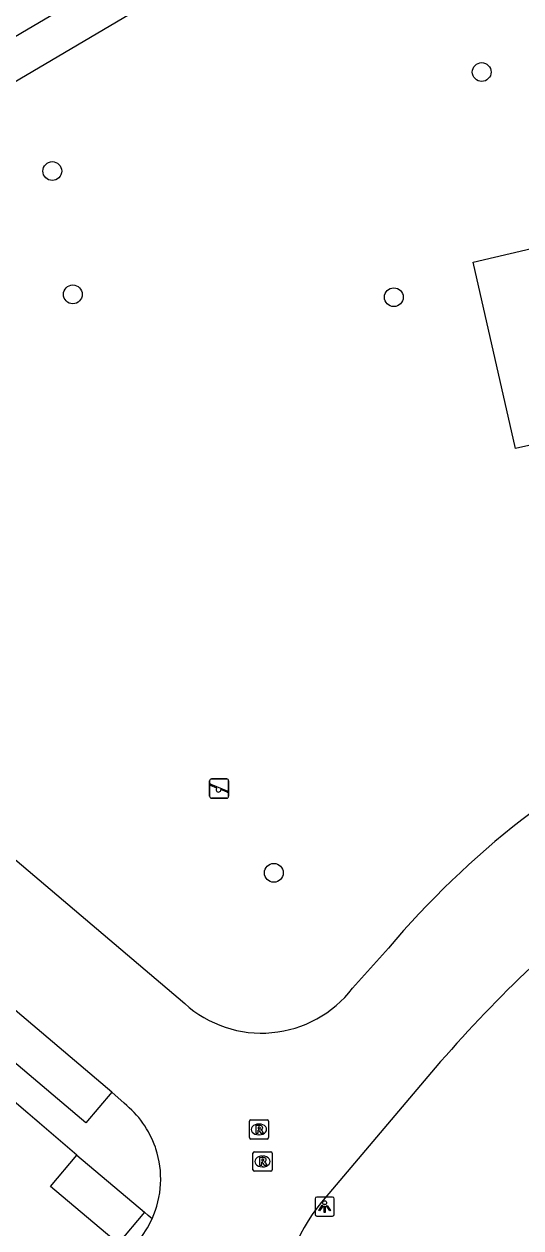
# Model space of a CAD drawing. Extents: x 156414 to 157775, y 382335 to 383765.
# Drawn here: x 157245.3 to 157271.1, y 382959.4 to 383022.1 of the extents above; entities that cross this region are included whole.
import ezdxf

# ---------------------------------------------------------------- set-up
doc = ezdxf.new("R2010")
doc.units = 0
for name, color, linetype in [('IMGEO_Boom', 7, 'Continuous'), ('IMGEO_Lichtpunt', 7, 'Continuous'), ('IMGEO_Pand', 7, 'Continuous'), ('IMGEO_Parkeervlak_open', 7, 'Continuous'), ('IMGEO_Rijbaan_lokaal_open', 7, 'Continuous'), ('IMGEO_Rioolput', 7, 'Continuous'), ('IMGEO_Speelvoorziening', 7, 'Continuous'), ('IMGEO_Voetpad_open', 7, 'Continuous')]:
    doc.layers.add(name, color=color, linetype=linetype)

msp = doc.modelspace()

# ---------------------------------------------------------------- linework, layer by layer
at = {"layer": 'IMGEO_Boom'}
for centre in [(157269.095, 383019.59), (157246.74, 383014.433), (157247.808, 383008.012), (157264.522, 383007.863), (157258.273, 382977.888)]:
    msp.add_circle(centre, 0.489, dxfattribs=at)
at = {"layer": 'IMGEO_Lichtpunt'}
for p, q in [((157260.421, 382960.907), (157260.421, 382960.1)), ((157260.421, 382960.907), (157260.421, 382960.1)), ((157261.323, 382961.002), (157260.515, 382961.002)), ((157261.323, 382961.002), (157260.515, 382961.002)), ((157261.417, 382960.1), (157261.417, 382960.907)), ((157261.417, 382960.1), (157261.417, 382960.907)), ((157260.515, 382960.006), (157261.323, 382960.006)), ((157260.515, 382960.006), (157261.323, 382960.006))]:
    msp.add_line(p, q, dxfattribs=at)
for points in [[(157260.795, 382960.571), (157260.834, 382960.543), (157260.646, 382960.281), (157260.608, 382960.308), (157260.795, 382960.571)], [(157260.897, 382960.523), (157260.944, 382960.523), (157260.944, 382960.201), (157260.897, 382960.201), (157260.897, 382960.523)], [(157261.007, 382960.543), (157261.045, 382960.57), (157261.232, 382960.308), (157261.193, 382960.28), (157261.007, 382960.543)]]:
    msp.add_lwpolyline(points, dxfattribs=at)
msp.add_circle((157260.92, 382960.705), 0.0994, dxfattribs=at)
for centre, start, end in [((157260.515, 382960.907), 90, 180), ((157260.515, 382960.907), 90, 180), ((157261.323, 382960.907), 0, 90), ((157261.323, 382960.907), 0, 90), ((157260.515, 382960.1), 180, 270), ((157260.515, 382960.1), 180, 270), ((157261.323, 382960.1), 270, 0), ((157261.323, 382960.1), 270, 360)]:
    msp.add_arc(centre, 0.0946, start, end, dxfattribs=at)
at = {"layer": 'IMGEO_Pand'}
for points in [[(157251.543, 382960.213), (157250.174, 382958.586), (157246.647, 382961.555), (157248.016, 382963.182)], [(157248.016, 382963.182), (157251.543, 382960.213)]]:
    msp.add_lwpolyline(points, dxfattribs=at)
at = {"layer": 'IMGEO_Parkeervlak_open'}
msp.add_lwpolyline([(157275.871, 383001.119), (157270.85, 382999.977), (157268.647, 383009.695), (157273.623, 383010.852)], dxfattribs=at)
at = {"layer": 'IMGEO_Rijbaan_lokaal_open'}
for points in [[(157232.141, 382989.329), (157253.632, 382971.076)], [(157249.833, 382966.457), (157232.329, 382981.301)], [(157262.37, 382971.872), (157264.238, 382973.96)], [(157266.679, 382967.732), (157260.762, 382960.729)], [(157250.474, 382965.887), (157249.833, 382966.457)], [(157252.131, 382963.522), (157252.109, 382963.593)]]:
    msp.add_lwpolyline(points, dxfattribs=at)
for centre, radius, start, end in [((157299.669, 382944.085), 46.345, 115.96231, 139.86254), ((157319.444, 382922.494), 69.503, 128.16454, 139.39214), ((157257.633, 382975.515), 5.976, 227.96988, 322.44026), ((157247.341, 382961.925), 5.051, 19.28672, 51.67042), ((157247.376, 382961.948), 5.009, 335.53726, 18.31187), ((157266.768, 382955.571), 7.917, 139.34414, 231.1788), ((157247.375, 382961.945), 5.009, 319.26459, 335.5703)]:
    msp.add_arc(centre, radius, start, end, dxfattribs=at)
at = {"layer": 'IMGEO_Rioolput'}
for p, q in [((157256.998, 382964.098), (157256.998, 382964.95)), ((157257.073, 382965.024), (157257.925, 382965.024)), ((157257.999, 382964.95), (157257.999, 382964.098)), ((157257.486, 382964.804), (157257.511, 382964.804)), ((157257.925, 382964.024), (157257.073, 382964.024)), ((157257.509, 382964.244), (157257.484, 382964.244)), ((157257.183, 382962.428), (157257.183, 382963.28)), ((157257.258, 382963.354), (157258.11, 382963.354)), ((157257.671, 382963.134), (157257.696, 382963.134)), ((157258.184, 382963.28), (157258.184, 382962.428)), ((157257.694, 382962.574), (157257.669, 382962.574)), ((157258.11, 382962.354), (157257.258, 382962.354))]:
    msp.add_line(p, q, dxfattribs=at)
for points in [[(157256.998, 382964.098), (157256.998, 382964.95)], [(157257.073, 382965.024), (157257.925, 382965.024)], [(157257.999, 382964.95), (157257.999, 382964.098)], [(157257.587, 382964.722), (157257.335, 382964.724), (157257.335, 382964.324)], [(157257.335, 382964.324), (157257.459, 382964.324), (157257.459, 382964.486), (157257.47, 382964.486)], [(157257.513, 382964.643), (157257.459, 382964.643), (157257.459, 382964.562)], [(157257.459, 382964.562), (157257.511, 382964.562)], [(157257.517, 382964.457), (157257.588, 382964.324), (157257.728, 382964.324), (157257.663, 382964.45)], [(157257.925, 382964.024), (157257.073, 382964.024)], [(157257.183, 382962.428), (157257.183, 382963.28)], [(157257.258, 382963.354), (157258.11, 382963.354)], [(157257.772, 382963.052), (157257.52, 382963.054), (157257.52, 382962.654)], [(157258.184, 382963.28), (157258.184, 382962.428)], [(157257.52, 382962.654), (157257.644, 382962.654), (157257.644, 382962.816), (157257.655, 382962.816)], [(157257.698, 382962.973), (157257.644, 382962.973), (157257.644, 382962.892)], [(157257.644, 382962.892), (157257.696, 382962.892)], [(157257.702, 382962.787), (157257.773, 382962.654), (157257.913, 382962.654), (157257.848, 382962.78)], [(157258.11, 382962.354), (157257.258, 382962.354)]]:
    msp.add_lwpolyline(points, dxfattribs=at)
for centre, radius, start, end in [((157257.075, 382964.948), 0.0765, 91.55205, 178.44795), ((157257.075, 382964.948), 0.0765, 91.55205, 178.44795), ((157257.923, 382964.948), 0.0765, 1.55205, 88.44795), ((157257.923, 382964.948), 0.0765, 1.55205, 88.44795), ((157257.469, 382964.433), 0.0533, 26.02933, 88.69889), ((157257.495, 382964.751), 0.19, 274.7715, 282.96867), ((157257.519, 382964.547), 0.0964, 77.00612, 93.18647), ((157257.533, 382964.604), 0.0378, 276.66336, 79.67722), ((157257.586, 382964.612), 0.109, 350.36119, 89.41601), ((157257.584, 382964.612), 0.112, 277.58423, 350.98172), ((157257.568, 382964.397), 0.108, 29.51342, 73.79051), ((157257.075, 382964.1), 0.0765, 181.55205, 268.44795), ((157257.075, 382964.1), 0.0765, 181.55205, 268.44795), ((157257.923, 382964.1), 0.0765, 271.55205, 358.44795), ((157257.923, 382964.1), 0.0765, 271.55205, 358.44795), ((157257.26, 382963.278), 0.0765, 91.55205, 178.44795), ((157257.26, 382963.278), 0.0765, 91.55205, 178.44795), ((157257.771, 382962.942), 0.109, 350.36119, 89.41601), ((157258.108, 382963.278), 0.0765, 1.55205, 88.44795), ((157258.108, 382963.278), 0.0765, 1.55205, 88.44795), ((157257.26, 382962.43), 0.0765, 181.55205, 268.44795), ((157257.26, 382962.43), 0.0765, 181.55205, 268.44795), ((157257.654, 382962.763), 0.0533, 26.02933, 88.69889), ((157257.68, 382963.081), 0.19, 274.7715, 282.96867), ((157257.704, 382962.877), 0.0964, 77.00612, 93.18647), ((157257.718, 382962.934), 0.0378, 276.66336, 79.67722), ((157257.769, 382962.942), 0.112, 277.58423, 350.98172), ((157257.753, 382962.727), 0.108, 29.51342, 73.79051), ((157258.108, 382962.43), 0.0765, 271.55205, 358.44795), ((157258.108, 382962.43), 0.0765, 271.55205, 358.44795)]:
    msp.add_arc(centre, radius, start, end, dxfattribs=at)
for centre, major_axis, ratio, start_param, end_param in [((157257.485, 382964.524), (-0.387, 0.002), 0.722429, 4.712389, 7.853982), ((157257.51, 382964.524), (-0.39, 0.002), 0.717154, 1.570796, 4.712389), ((157257.67, 382962.854), (-0.387, 0.002), 0.722429, 4.712389, 7.853982), ((157257.695, 382962.854), (-0.39, 0.002), 0.717154, 1.570796, 4.712389)]:
    msp.add_ellipse(centre, major_axis=major_axis, ratio=ratio, start_param=start_param, end_param=end_param, dxfattribs=at)
at = {"layer": 'IMGEO_Speelvoorziening'}
for p, q in [((157254.929, 382981.875), (157254.929, 382982.675)), ((157254.929, 382982.675), (157254.929, 382981.875)), ((157255.312, 382982.303), (157254.973, 382982.44)), ((157254.998, 382982.5), (157255.874, 382982.147)), ((157255.029, 382982.775), (157255.819, 382982.775)), ((157255.819, 382982.775), (157255.029, 382982.775)), ((157255.919, 382982.675), (157255.919, 382981.875)), ((157255.919, 382981.875), (157255.919, 382982.675)), ((157255.85, 382982.087), (157255.51, 382982.224)), ((157255.819, 382981.775), (157255.029, 382981.775)), ((157255.029, 382981.775), (157255.819, 382981.775))]:
    msp.add_line(p, q, dxfattribs=at)
for centre, radius, start, end in [((157255.029, 382982.675), 0.1, 90, 180), ((157255.029, 382982.675), 0.1, 90, 180), ((157254.986, 382982.47), 0.0327, 68.07798, 248.07798), ((157255.819, 382982.675), 0.1, 0, 90), ((157255.819, 382982.675), 0.1, 360, 90), ((157255.029, 382981.875), 0.1, 180, 270), ((157255.029, 382981.875), 0.1, 180, 270), ((157255.391, 382982.213), 0.12, 130.99278, 5.16318), ((157255.819, 382981.875), 0.1, 270, 0), ((157255.819, 382981.875), 0.1, 270, 0), ((157255.862, 382982.117), 0.0327, 248.07798, 68.07798)]:
    msp.add_arc(centre, radius, start, end, dxfattribs=at)
at = {"layer": 'IMGEO_Voetpad_open'}
for points in [[(157255.063, 383027.48), (157240.103, 383018.666)], [(157258.919, 383027.047), (157256.087, 383025.743), (157240.673, 383016.641)], [(157249.833, 382966.457), (157248.481, 382964.871), (157230.979, 382979.692)], [(157248.016, 382963.182), (157240.95, 382969.219)], [(157251.935, 382959.874), (157251.739, 382960.048), (157251.543, 382960.213)]]:
    msp.add_lwpolyline(points, dxfattribs=at)

doc.saveas('drawing.dxf')
